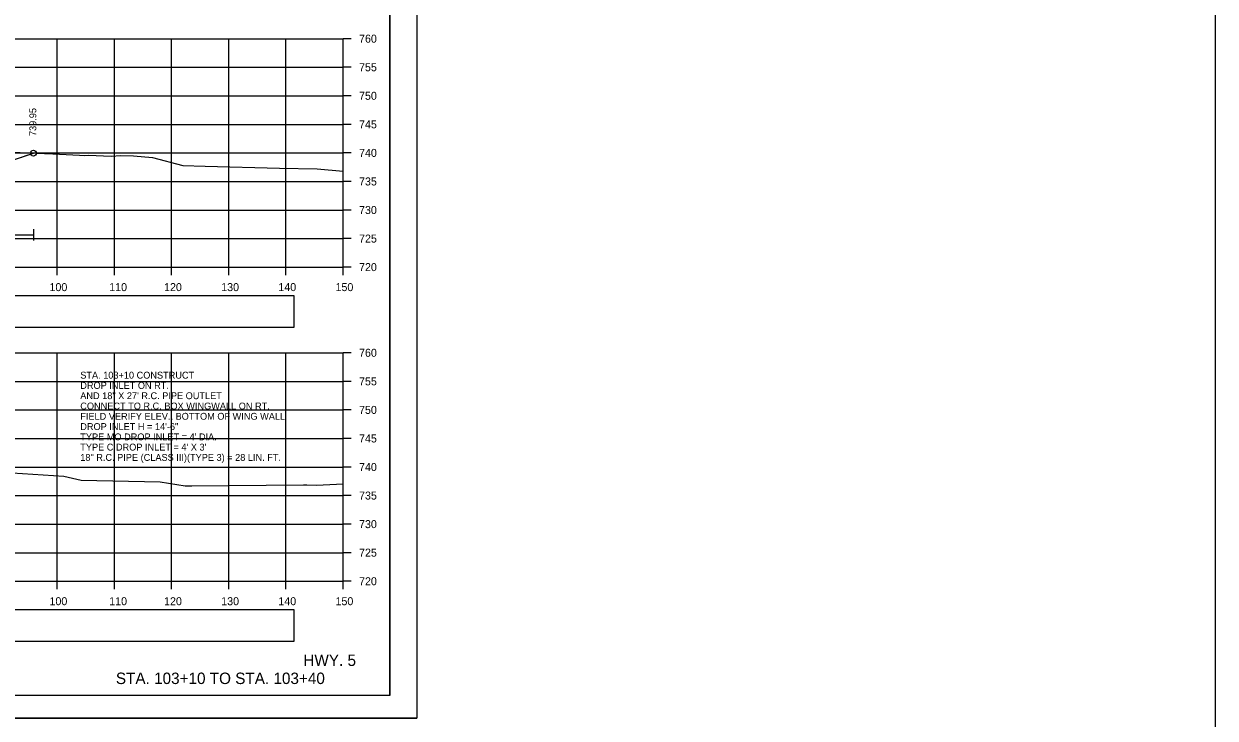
# Model space of a CAD drawing. Extents: x 1202951 to 1376887, y 378065 to 728038.
# Drawn here: x 1376678.8 to 1376887.3, y 378834.5 to 378956.1 of the extents above; entities that cross this region are included whole.
import ezdxf

# ---------------------------------------------------------------- set-up
doc = ezdxf.new("R2010")
doc.units = 0
for name, color, linetype in [('R_Alt Surface', 7, 'Continuous'), ('R_Axis', 7, 'Continuous'), ('R_Axis Annot', 7, 'Continuous'), ('R_Border', 7, 'Continuous'), ('R_Dimension', 7, 'Continuous'), ('R_Draft', 7, 'Continuous'), ('R_Exist Surface', 7, 'Continuous'), ('R_Fin Surface', 7, 'Continuous'), ('R_Grid', 7, 'Continuous'), ('R_No Plot', 7, 'Continuous'), ('R_Proposed Const Limits', 7, 'Continuous'), ('R_Water Annot', 7, 'Continuous'), ('R_Xsect Elev', 7, 'Continuous')]:
    doc.layers.add(name, color=color, linetype=linetype)

msp = doc.modelspace()

# ---------------------------------------------------------------- linework, layer by layer
at = {"layer": 'R_Alt Surface'}
for points in [[(1376615.43, 378902.97), (1376726.14, 378902.97), (1376726.14, 378908.49), (1376615.43, 378908.49)], [(1376615.43, 378847.97), (1376726.14, 378847.97), (1376726.14, 378853.49), (1376615.43, 378853.49)]]:
    msp.add_lwpolyline(points, close=True, dxfattribs=at)
at = {"layer": 'R_Axis'}
for p, q in [((1376734.67, 378913.49), (1376734.67, 378953.49)), ((1376736.07, 378953.49), (1376734.67, 378953.49)), ((1376736.07, 378948.49), (1376734.67, 378948.49)), ((1376736.07, 378943.49), (1376734.67, 378943.49)), ((1376736.07, 378938.49), (1376734.67, 378938.49)), ((1376736.07, 378933.49), (1376734.67, 378933.49)), ((1376736.07, 378928.49), (1376734.67, 378928.49)), ((1376736.07, 378923.49), (1376734.67, 378923.49)), ((1376736.07, 378918.49), (1376734.67, 378918.49)), ((1376434.67, 378913.49), (1376734.67, 378913.49)), ((1376684.67, 378912.09), (1376684.67, 378913.49)), ((1376694.67, 378912.09), (1376694.67, 378913.49)), ((1376704.67, 378912.09), (1376704.67, 378913.49)), ((1376714.67, 378912.09), (1376714.67, 378913.49)), ((1376724.67, 378912.09), (1376724.67, 378913.49)), ((1376734.67, 378912.09), (1376734.67, 378913.49)), ((1376736.07, 378913.49), (1376734.67, 378913.49)), ((1376734.67, 378858.49), (1376734.67, 378898.49)), ((1376736.07, 378898.49), (1376734.67, 378898.49)), ((1376736.07, 378893.49), (1376734.67, 378893.49)), ((1376736.07, 378888.49), (1376734.67, 378888.49)), ((1376736.07, 378883.49), (1376734.67, 378883.49)), ((1376736.07, 378878.49), (1376734.67, 378878.49)), ((1376736.07, 378873.49), (1376734.67, 378873.49)), ((1376736.07, 378868.49), (1376734.67, 378868.49)), ((1376736.07, 378863.49), (1376734.67, 378863.49)), ((1376434.67, 378858.49), (1376734.67, 378858.49)), ((1376684.67, 378857.09), (1376684.67, 378858.49)), ((1376694.67, 378857.09), (1376694.67, 378858.49)), ((1376704.67, 378857.09), (1376704.67, 378858.49)), ((1376714.67, 378857.09), (1376714.67, 378858.49)), ((1376724.67, 378857.09), (1376724.67, 378858.49)), ((1376734.67, 378857.09), (1376734.67, 378858.49)), ((1376736.07, 378858.49), (1376734.67, 378858.49))]:
    msp.add_line(p, q, dxfattribs=at)
at = {"layer": 'R_Border'}
for q in [(1376742.85, 379043.95), (1376426.67, 378838.49)]:
    msp.add_line((1376742.85, 378838.49), q, dxfattribs=at)
at = {"layer": 'R_Dimension'}
for points in [[(1376564.52, 378919.13), (1376680.49, 378919.13)], [(1376680.49, 378920.13), (1376680.49, 378918.13)]]:
    msp.add_lwpolyline(points, dxfattribs=at)
at = {"layer": 'R_Exist Surface'}
for points in [[(1376670.91, 378933.83), (1376683.89, 378933.31), (1376688.58, 378933.09), (1376689.44, 378933.06), (1376690.12, 378933.07), (1376694.07, 378932.92), (1376695.77, 378933.04), (1376698.03, 378932.95), (1376701.33, 378932.66), (1376706.66, 378931.27), (1376710.52, 378931.17), (1376723.53, 378930.8), (1376730.16, 378930.71), (1376734.67, 378930.29)], [(1376676.78, 378877.47), (1376685.82, 378876.89), (1376688.83, 378876.17), (1376702.66, 378875.87), (1376707.06, 378875.21), (1376708.19, 378875.21), (1376727.76, 378875.36), (1376728.33, 378875.35), (1376730.04, 378875.33), (1376734.67, 378875.53)]]:
    msp.add_lwpolyline(points, dxfattribs=at)
at = {"layer": 'R_Fin Surface'}
msp.add_lwpolyline([(1376678.44, 378932.76), (1376679.04, 378932.96), (1376680.49, 378933.44)], dxfattribs=at)
at = {"layer": 'R_Grid'}
for p, q in [((1376434.67, 378953.49), (1376734.67, 378953.49)), ((1376684.67, 378913.49), (1376684.67, 378953.49)), ((1376694.67, 378913.49), (1376694.67, 378953.49)), ((1376704.67, 378913.49), (1376704.67, 378953.49)), ((1376714.67, 378913.49), (1376714.67, 378953.49)), ((1376724.67, 378913.49), (1376724.67, 378953.49)), ((1376734.67, 378913.49), (1376734.67, 378953.49)), ((1376434.67, 378948.49), (1376734.67, 378948.49)), ((1376434.67, 378943.49), (1376734.67, 378943.49)), ((1376434.67, 378938.49), (1376734.67, 378938.49)), ((1376434.67, 378933.49), (1376734.67, 378933.49)), ((1376434.67, 378928.49), (1376734.67, 378928.49)), ((1376434.67, 378923.49), (1376734.67, 378923.49)), ((1376434.67, 378918.49), (1376734.67, 378918.49)), ((1376434.67, 378913.49), (1376734.67, 378913.49)), ((1376434.67, 378898.49), (1376734.67, 378898.49)), ((1376684.67, 378858.49), (1376684.67, 378898.49)), ((1376694.67, 378858.49), (1376694.67, 378898.49)), ((1376704.67, 378858.49), (1376704.67, 378898.49)), ((1376714.67, 378858.49), (1376714.67, 378898.49)), ((1376724.67, 378858.49), (1376724.67, 378898.49)), ((1376734.67, 378858.49), (1376734.67, 378898.49)), ((1376434.67, 378893.49), (1376734.67, 378893.49)), ((1376434.67, 378888.49), (1376734.67, 378888.49)), ((1376434.67, 378883.49), (1376734.67, 378883.49)), ((1376434.67, 378878.49), (1376734.67, 378878.49)), ((1376434.67, 378873.49), (1376734.67, 378873.49)), ((1376434.67, 378868.49), (1376734.67, 378868.49)), ((1376434.67, 378863.49), (1376734.67, 378863.49)), ((1376434.67, 378858.49), (1376734.67, 378858.49))]:
    msp.add_line(p, q, dxfattribs=at)
at = {"layer": 'R_No Plot'}
msp.add_line((1376414.27, 378834.51), (1376747.6, 378834.51), dxfattribs=at)
for points in [[(1376303.24, 380162.87), (1376887.29, 380162.87), (1376887.29, 378065.39), (1376303.24, 378065.39)], [(1376414.26, 379047.85), (1376747.6, 379047.85), (1376747.6, 378834.51), (1376414.26, 378834.51)], [(1376660.59, 379043.95), (1376680.21, 379043.95), (1376680.21, 379034.07), (1376696.32, 379034.07), (1376719.52, 379034.07), (1376719.64, 379005.92), (1376742.85, 379005.92), (1376742.85, 378838.49), (1376426.67, 378838.49), (1376426.67, 379043.95)]]:
    msp.add_lwpolyline(points, close=True, dxfattribs=at)
msp.add_circle((1376680.49, 378933.44), 0.5, dxfattribs=at)
msp.add_circle((1376680.49, 378933.44), 0.5, dxfattribs=at)
at = {"layer": 'R_Proposed Const Limits'}
msp.add_lwpolyline([(1376655.43, 378925.09), (1376680.49, 378933.44)], dxfattribs=at)

# ---------------------------------------------------------------- texts
at = {"layer": 'R_Axis Annot'}
for s, p in [('760', (1376737.47, 378952.79)), ('755', (1376737.47, 378947.79)), ('750', (1376737.47, 378942.79)), ('745', (1376737.47, 378937.79)), ('740', (1376737.47, 378932.79)), ('735', (1376737.47, 378927.79)), ('730', (1376737.47, 378922.79)), ('725', (1376737.47, 378917.79)), ('720', (1376737.47, 378912.79)), ('100', (1376683.3, 378909.29)), ('110', (1376693.75, 378909.29)), ('120', (1376703.35, 378909.29)), ('130', (1376713.35, 378909.29)), ('140', (1376723.35, 378909.29)), ('150', (1376733.35, 378909.29)), ('760', (1376737.47, 378897.79)), ('755', (1376737.47, 378892.79)), ('750', (1376737.47, 378887.79)), ('745', (1376737.47, 378882.79)), ('740', (1376737.47, 378877.79)), ('735', (1376737.47, 378872.79)), ('730', (1376737.47, 378867.79)), ('725', (1376737.47, 378862.79)), ('720', (1376737.47, 378857.79)), ('100', (1376683.3, 378854.29)), ('110', (1376693.75, 378854.29)), ('120', (1376703.35, 378854.29)), ('130', (1376713.35, 378854.29)), ('140', (1376723.35, 378854.29)), ('150', (1376733.35, 378854.29))]:
    msp.add_text(s, height=1.4, dxfattribs=at).set_placement(p)
at = {"layer": 'R_Draft'}
for s, p in [('HWY. 5', (1376727.73, 378843.66)), ('STA. 103+10 TO STA. 103+40', (1376694.92, 378840.49))]:
    msp.add_text(s, height=2, dxfattribs=at).set_placement(p)
at = {"layer": 'R_Water Annot'}
for s, p in [('STA. 103+10 CONSTRUCT', (1376688.69, 378893.97)), ('DROP INLET ON RT.', (1376688.69, 378892.17)), ('AND 18" X 27\' R.C. PIPE OUTLET', (1376688.69, 378890.37)), ('CONNECT TO R.C. BOX WINGWALL ON RT. ', (1376688.69, 378888.57)), ('FIELD VERIFY ELEV., BOTTOM OF WING WALL', (1376688.69, 378886.77)), ('DROP INLET H = 14\'-6"', (1376688.69, 378884.97)), ("TYPE MO DROP INLET = 4' DIA.", (1376688.69, 378883.17)), ("TYPE C DROP INLET = 4' X 3' ", (1376688.69, 378881.37)), ('18" R.C. PIPE (CLASS III)(TYPE 3) = 28 LIN. FT.', (1376688.69, 378879.57))]:
    msp.add_text(s, height=1.2, dxfattribs=at).set_placement(p)
at = {"layer": 'R_Xsect Elev'}
msp.add_text('739.95', height=1.2, rotation=90, dxfattribs=at).set_placement((1376680.99, 378936.44))
msp.add_text('739.95', height=1.2, rotation=90, dxfattribs=at).set_placement((1376680.99, 378936.44))

doc.saveas('drawing.dxf')
